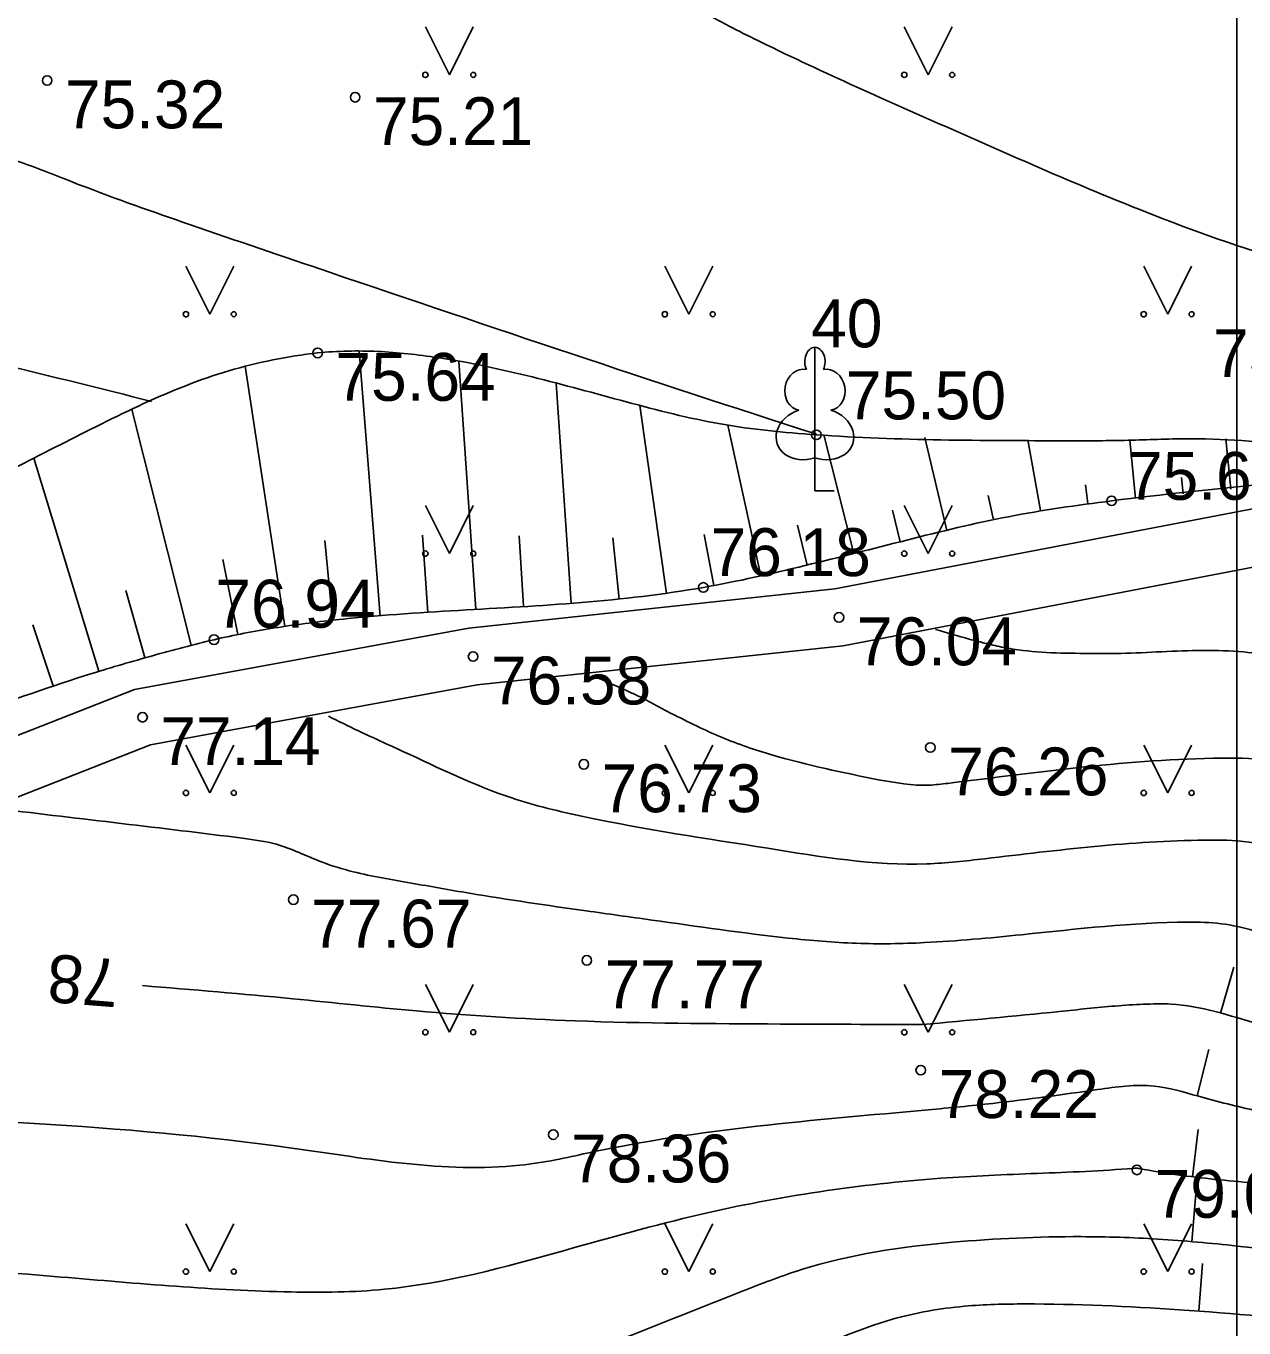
# Model space of a CAD drawing. Extents: x 576692 to 577659, y 273254 to 273799.
# Drawn here: x 576965.58 to 576978.3, y 273456.91 to 273470.51 of the extents above; entities that cross this region are included whole.
import ezdxf

# ---------------------------------------------------------------- set-up
doc = ezdxf.new("R2010")
doc.units = 0
for name, color, linetype in [('APGR_SARK_####_####_#', 7, 'Continuous'), ('ELEK_ELEM_####_####_#', 7, 'Continuous'), ('GAZE_ELEM_####_####_#', 7, 'Continuous'), ('GEOD_ELEM_####_TKST_#', 7, 'Continuous'), ('GEOD_SITP_####_TKST_#', 7, 'Continuous'), ('HIDT_REZV_####_TKST_#', 7, 'Continuous'), ('LKAN_ELEM_PAST_TKST_#', 7, 'Continuous'), ('RAMI_UZMR_####_####_#', 7, 'Continuous'), ('RELJ_ELEM_####_####_#', 7, 'Continuous'), ('RELJ_HORZ_PAMT_####_#', 7, 'Continuous'), ('SAKT_ELEM_####_####_#', 7, 'Continuous')]:
    doc.layers.add(name, color=color, linetype=linetype)

msp = doc.modelspace()

# ---------------------------------------------------------------- linework, layer by layer
at = {"layer": 'ELEK_ELEM_####_####_#'}
for points in [[(577007.8512879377, 273461.8873793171), (577003.5467425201, 273462.16452199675), (576998.9373511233, 273462.6237676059), (576996.0472533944, 273463.26137679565), (576993.2042377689, 273463.9421832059), (576988.694302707, 273465.1000445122), (576984.3651115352, 273465.5561737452), (576981.7238425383, 273465.7179006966), (576978.5138361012, 273465.49168577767), (576974.0236839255, 273464.6299697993), (576970.2048667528, 273464.2210964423), (576966.7143221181, 273463.5798315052), (576962.2610470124, 273461.8316658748), (576959.3168672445, 273460.1759410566), (576957.5733155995, 273459.329980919), (576955.972, 273459.07800000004)], [(577007.8127120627, 273461.28862068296), (577003.48725748, 273461.5674780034), (576998.8426488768, 273462.0302323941), (576995.9127466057, 273462.6766232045), (576993.0597622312, 273463.3598167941), (576988.5876972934, 273464.5079554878), (576984.3368884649, 273464.9558262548), (576981.6871073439, 273465.06862941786), (576978.5741638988, 273464.89231422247), (576974.1123160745, 273464.0360302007), (576970.2911332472, 273463.6269035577), (576966.879677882, 273463.00016849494), (576962.5189529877, 273461.28833412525), (576959.5951327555, 273459.64405894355), (576957.8266844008, 273458.7860190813), (576956.512, 273457.885)]]:
    msp.add_lwpolyline(points, dxfattribs=at)
at = {"layer": 'GAZE_ELEM_####_####_#'}
for p, q in [((576969.277922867, 273464.3453857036), (576969.0574554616, 273467.11623303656)), ((576968.2839063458, 273464.23941203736), (576967.8690072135, 273466.9555445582)), ((576970.2752592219, 273464.4182517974), (576970.0993487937, 273467.01069823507)), ((576971.2732782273, 273464.4811267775), (576971.1140343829, 273466.78045506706)), ((576967.3042721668, 273464.0413254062), (576966.6844397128, 273466.50526520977)), ((576972.2677542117, 273464.5835638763), (576971.9882258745, 273466.54726472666)), ((576973.2506145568, 273464.7666801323), (576972.9091536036, 273466.3394198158)), ((576974.222543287, 273465.00174385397), (576973.9089605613, 273466.2380822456)), ((576975.1935629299, 273465.2406749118), (576974.9632205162, 273466.21272580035)), ((576976.1715571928, 273465.44865516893), (576976.0412041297, 273466.1872962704)), ((576977.1633003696, 273465.5744291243), (576977.1035957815, 273466.1837172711)), ((576978.1585335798, 273465.67195274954), (576978.1071371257, 273466.19645599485)), ((576966.3411726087, 273463.772604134), (576965.6615655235, 273465.9974533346)), ((576976.6660193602, 273465.5225092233), (576976.6429593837, 273465.7184655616)), ((576977.6609169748, 273465.623190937), (576977.6440376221, 273465.7954455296)), ((576975.6811880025, 273465.3511967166), (576975.6255721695, 273465.60591273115)), ((576974.7074497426, 273465.1236640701), (576974.6260433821, 273465.45409942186)), ((576973.7375578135, 273464.88014005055), (576973.6346082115, 273465.29691421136)), ((576968.7796441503, 273464.30397807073), (576968.7003028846, 273465.1371903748)), ((576969.7764942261, 273464.3831436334), (576969.7183061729, 273465.19336287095)), ((576970.7742881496, 273464.44938609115), (576970.7293890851, 273465.1853193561)), ((576971.7715376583, 273464.52248514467), (576971.7080203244, 273465.16411768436)), ((576972.7608255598, 273464.6662476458), (576972.661925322, 273465.1978093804)), ((576967.7912003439, 273464.1546871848), (576967.6353600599, 273464.93797905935)), ((576966.8209744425, 273463.913230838), (576966.6237009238, 273464.61393426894)), ((576965.8652561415, 273463.619343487), (576965.6504105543, 273464.2542670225))]:
    msp.add_line(p, q, dxfattribs=at)
msp.add_spline([(576980.149, 273465.8670000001), (576976.914, 273465.55), (576975.8388553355, 273465.38485428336), (576974.7757932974, 273465.1405012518), (576973.7163346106, 273464.8748975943), (576972.652, 273464.646), (576971.3799764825, 273464.4885163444), (576970.0955893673, 273464.40606030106), (576968.8121575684, 273464.3070741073), (576968.1749620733, 273464.222770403), (576967.543, 273464.10000000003), (576966.9020436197, 273463.93276552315), (576966.2674295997, 273463.74656006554), (576965.0191349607, 273463.311495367), (576964.4026757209, 273463.06581756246), (576963.790677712, 273462.8124785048), (576962.5800000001, 273462.276), (576961.6823140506, 273461.8481903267), (576960.7995500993, 273461.3999032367), (576959.9150110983, 273460.94791452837), (576959.0415553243, 273460.5229448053)], degree=3, dxfattribs=at)
at = {"layer": 'GEOD_ELEM_####_TKST_#'}
for p, q in [((576978.1893126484, 273460.6808206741), (576978.0503449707, 273460.2005207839)), ((576977.8636181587, 273457.584854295), (576977.826262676, 273457.0862516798))]:
    msp.add_line(p, q, dxfattribs=at)
for points in [[(576962.1169890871, 273467.32259670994), (576962.6442298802, 273467.3693584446), (576962.9081918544, 273467.3850788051), (576963.172, 273467.395), (576963.7490000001, 273467.336), (576964.5405126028, 273467.1569797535), (576965.3259006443, 273466.9738391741), (576966.8890496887, 273466.5890771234)], [(576975.0740832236, 273464.2081940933), (576975.4285839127, 273464.1056598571), (576975.6075834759, 273464.0596320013), (576975.789, 273464.01900000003), (576976.1849615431, 273463.9694353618), (576976.583, 273463.957), (576977.0102870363, 273463.9564253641), (576977.4380496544, 273463.974096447), (576977.8657874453, 273463.9869693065), (576978.2930000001, 273463.972), (576978.968166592, 273463.8432196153), (576979.622, 273463.612), (576979.9079758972, 273463.48194370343), (576980.186682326, 273463.3407396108), (576980.465797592, 273463.2031657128), (576980.753, 273463.08400000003), (576980.7782667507, 273463.07494535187)], [(576966.7959301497, 273460.48747396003), (576968.366, 273460.35000000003), (576969.657, 273460.223), (576971.3130000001, 273460.119), (576973.457, 273460.086), (576974.936, 273460.08)], [(576974.9361282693, 273460.08012234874), (576976.3694322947, 273460.2166385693), (576976.9522418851, 273460.273961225), (576977.2438505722, 273460.29240723), (576977.3894381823, 273460.29566929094), (576977.5347793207, 273460.29365944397), (576977.9947247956, 273460.2165944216), (576978.4479532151, 273460.0843760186), (576979.0221935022, 273459.91470790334), (576979.5972586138, 273459.7516884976), (576980.0337954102, 273459.6509221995)], [(576966.1660000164, 273455.0262134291), (576966.9774653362, 273455.0443758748), (576968.181, 273455.085), (576969.0453879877, 273455.14484797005), (576969.4764066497, 273455.19301991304), (576969.907, 273455.25200000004), (576971.53, 273455.684), (576972.048147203, 273455.90373621), (576972.5594241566, 273456.1343174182), (576973.0692390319, 273456.3664899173), (576973.583, 273456.591), (576974.628, 273457.003), (576975.376, 273457.13800000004), (576976.0090000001, 273457.162), (576977.62, 273457.101), (576979.3080000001, 273456.946), (576979.7404454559, 273456.8920271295)]]:
    msp.add_spline(points, degree=3, dxfattribs=at)
at = {"layer": 'GEOD_SITP_####_TKST_#'}
for p, q in [((576977.9286788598, 273459.8195505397), (576977.8086934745, 273459.3341604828)), ((576977.8182820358, 273458.9846023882), (576977.7576262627, 273458.4882951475)), ((576977.795367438, 273458.3114186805), (576977.7523531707, 273457.8132723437))]:
    msp.add_line(p, q, dxfattribs=at)
for points in [[(576944.2475960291, 273486.8429543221), (576944.47, 273486.867), (576944.532, 273486.864), (576945.0389290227, 273486.7046802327), (576945.523072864, 273486.502690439), (576946.4330718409, 273485.99034733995), (576948.090382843, 273484.66973306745), (576949.6650024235, 273483.2165022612), (576950.4716371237, 273482.5383884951), (576951.318, 273481.945), (576951.7640000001, 273481.788), (576951.8551714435, 273481.82184747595), (576952.0434376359, 273481.9987778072), (576952.1307541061, 273482.3833143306), (576951.9704443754, 273483.4866302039), (576951.7659124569, 273484.7238809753), (576951.8739521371, 273485.5146893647), (576952, 273485.721), (576952.2823856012, 273486.01755112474), (576952.625, 273486.24), (576953.519, 273486.177), (576954.176, 273485.376), (576954.699, 273484.157), (576954.7747872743, 273483.55836602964), (576954.7182170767, 273482.9295841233), (576954.6800383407, 273482.3047601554), (576954.7149548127, 273482.00449048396), (576954.811, 273481.718), (576955.5632406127, 273480.97561093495), (576956.6531027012, 273480.5524366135), (576957.765913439, 273480.1492939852), (576958.587, 273479.467), (576958.87, 273478.95), (576959.23, 273478.435), (576959.8041946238, 273477.9243232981), (576960.4213037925, 273477.47007066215), (576961.0440110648, 273477.0250326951), (576961.635, 273476.542), (576963.028, 273475.239), (576964.887, 273473.389), (576965.796, 273472.457), (576966.295, 273472.054), (576967.441, 273471.743), (576967.9254593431, 273471.7568962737), (576968.4107507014, 273471.8237530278), (576968.8959167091, 273471.890733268), (576969.38, 273471.905), (576970.877, 273471.626), (576971.4969460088, 273471.3208106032), (576972.0830961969, 273470.98480777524), (576972.6611982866, 273470.64790105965), (576973.257, 273470.34), (576975.2459274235, 273469.430964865), (576977.261, 273468.571), (576978.807, 273468.037), (576979.212913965, 273467.93305942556), (576979.6249981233, 273467.85347963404), (576980.0383332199, 273467.7764100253), (576980.448, 273467.68), (576980.985, 273467.441), (576982.4940000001, 273466.05100000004), (576982.8179332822, 273465.6899096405)], [(576973.8330680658, 273466.2465558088), (576973.8130000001, 273466.253), (576968.7490000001, 273467.938), (576967.296, 273468.434), (576966.1357443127, 273468.85253226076), (576965.5595303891, 273469.07399803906), (576964.984, 273469.302), (576964.698, 273469.523), (576964.582735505, 273469.73313377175), (576964.4939162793, 273469.9525203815), (576964.4101389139, 273470.1726468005), (576964.31, 273470.385), (576964.0878343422, 273470.7758610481), (576963.8420000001, 273471.155), (576963.621, 273471.4), (576962.294, 273472.45900000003), (576961.2125232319, 273473.0131708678), (576960.6497316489, 273473.20401212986), (576960.079, 273473.347), (576958.606, 273473.20300000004), (576957.9005727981, 273472.84025582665), (576957.234457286, 273472.43081765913), (576955.9684963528, 273471.5269582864), (576954.7047872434, 273470.6016197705), (576954.0430871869, 273470.1679483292), (576953.6982025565, 273469.9664745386), (576953.3400000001, 273469.765), (576953.05, 273469.648), (576952.9130000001, 273469.699), (576952.892, 273469.71400000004), (576952.345918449, 273470.1716872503), (576951.8141206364, 273470.6457040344), (576951.2825125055, 273471.1183688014), (576950.7370000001, 273471.572), (576950.5751707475, 273471.6750185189), (576950.4006230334, 273471.75948603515), (576950.2262638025, 273471.8452105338), (576950.0650000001, 273471.952), (576948.486, 273473.652), (576948.0235843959, 273474.218581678), (576947.571854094, 273474.7897549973), (576946.8086464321, 273476.0085690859)], [(576971.5043938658, 273463.7185000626), (576971.907, 273463.543), (576972.0124055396, 273463.4919714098), (576972.1156042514, 273463.43652947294), (576972.2185008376, 273463.3803227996), (576972.323, 273463.327), (576972.8405570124, 273463.08132397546), (576973.378, 273462.89400000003), (576974.479, 273462.637)], [(576968.736636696, 273463.3008254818), (576969.0506786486, 273463.148093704), (576969.5158061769, 273462.93304043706), (576970.6517853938, 273462.44744615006), (576971.4123029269, 273462.2497396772), (576973.323749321, 273461.9215296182), (576974.9859336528, 273461.7585645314), (576975.5896913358, 273461.81228656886), (576977.8877253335, 273462.00671373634), (576978.3453878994, 273461.98583206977), (576978.7973626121, 273461.88106134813), (576979.6826832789, 273461.5645277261), (576980.6133829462, 273461.22183074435), (576981.653234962, 273460.8554430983), (576982.6111812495, 273460.5029049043), (576983.3248432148, 273460.25093692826), (576984.0410419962, 273460.00610080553), (576984.7573769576, 273459.76148703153), (576985.4714474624, 273459.5101861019), (576988.011568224, 273458.5202534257), (576989.203091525, 273458.00206674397), (576989.8343830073, 273457.7187748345), (576990.1778138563, 273457.56022478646)], [(576974.478597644, 273462.6372329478), (576975.010341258, 273462.5811005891), (576975.2049318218, 273462.59965157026), (576978.0641906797, 273462.86320371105), (576978.6279538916, 273462.8347584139), (576979.1827727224, 273462.6911573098), (576979.7298180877, 273462.4850023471), (576980.2702609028, 273462.2688954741), (576980.4580463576, 273462.19509018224), (576981.5450150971, 273461.8237122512), (576982.0882548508, 273461.63704427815), (576982.62531901, 273461.4340318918), (576984.4384477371, 273460.6811838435), (576985.5887689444, 273460.2138420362), (576989.388562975, 273458.6683490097), (576989.4544490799, 273458.6400666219), (576989.4891026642, 273458.624280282), (576989.8600113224, 273458.4606831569), (576990.4156729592, 273458.22079236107)], [(576965.3057383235, 273462.3311035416), (576966.573947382, 273462.18086278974), (576967.8420000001, 273462.026), (576968.1950000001, 273461.963), (576968.664, 273461.78), (576968.997, 273461.67600000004), (576969.6023403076, 273461.5575413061), (576970.2092485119, 273461.45208697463), (576971.427, 273461.26800000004), (576972.1140000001, 273461.172), (576973.5379188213, 273460.9840384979), (576974.2499457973, 273460.9291195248), (576974.962, 273460.936), (576975.978, 273461.01900000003), (576977.711, 273461.15), (576978.0580811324, 273461.13373720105), (576978.4013129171, 273461.0599301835), (576979.076, 273460.837), (576979.4779957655, 273460.69786442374), (576979.875377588, 273460.5508211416), (576980.677, 273460.283), (576980.746, 273460.264), (576981.074, 273460.174), (576983.2261168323, 273459.54359135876), (576984.2956030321, 273459.20556680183), (576985.3620000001, 273458.856), (576986.644, 273458.373), (576988.952, 273457.364), (576989.8414914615, 273456.96649913)], [(576958.07006586, 273458.8623638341), (576958.5126397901, 273458.75886596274), (576959.107245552, 273458.80642048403), (576959.3342043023, 273458.85791977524), (576959.5600791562, 273458.915765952), (576959.7866491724, 273458.9708247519), (576960.0156934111, 273459.0139619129), (576961.7060522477, 273459.1877423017), (576962.4244163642, 273459.2015740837), (576962.9773541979, 273459.1804921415), (576968.3563439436, 273458.79079137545), (576970.7367415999, 273458.611435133), (576971.108431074, 273458.66722629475), (576971.4400091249, 273458.7378498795), (576974.9982681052, 273459.1898575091), (576975.6735963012, 273459.2568531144), (576976.7679674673, 273459.40108328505), (576977.3583600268, 273459.43739304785), (576977.8198377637, 273459.33141294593), (576978.4326575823, 273459.1789872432), (576978.9415212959, 273459.0779211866), (576979.4546727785, 273458.99812581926), (576979.9684562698, 273458.9208455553), (576980.4792160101, 273458.8273248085), (576982.9503035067, 273458.21363069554), (576984.2910672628, 273457.78708813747), (576985.0213286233, 273457.51916296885), (576985.8578854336, 273457.18072008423), (576988.4221528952, 273456.0707505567)], [(576958.2938030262, 273457.32360865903), (576958.427435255, 273457.29348915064), (576958.9730474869, 273457.20353617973), (576959.5574121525, 273457.18643073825), (576959.9144500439, 273457.2414988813), (576960.2686268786, 273457.3218732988), (576960.6230469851, 273457.40513283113), (576960.9808146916, 273457.46885631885), (576962.2379229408, 273457.5826822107), (576965.9476153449, 273457.4431724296), (576968.3472714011, 273457.2874711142), (576969.3239262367, 273457.31502383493), (576971.1927429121, 273457.7180921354), (576972.6183565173, 273458.09674538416), (576975.1300576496, 273458.47422849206), (576975.6333326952, 273458.50463113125), (576976.137060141, 273458.52548036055), (576976.6406546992, 273458.54662664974), (576977.1435310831, 273458.57792046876), (576977.1691081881, 273458.58019602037), (576977.1818890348, 273458.58087575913), (576977.1917289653, 273458.5784578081), (576977.2054443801, 273458.57549598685), (576977.9924963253, 273458.4634076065), (576978.786048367, 273458.39790289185), (576979.5808860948, 273458.3396517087), (576980.3717950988, 273458.2493239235), (576980.6018226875, 273458.20307358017), (576983.3035594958, 273457.34041743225), (576984.7804002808, 273456.7986036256), (576986.4618384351, 273456.1321141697), (576988.8268399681, 273455.0472887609), (576989.3877677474, 273454.7199210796)], [(576990.4629919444, 273452.77359499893), (576990.0875019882, 273453.20343144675), (576989.6518979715, 273453.6048416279), (576988.8322746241, 273454.2042111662), (576988.023, 273454.63200000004), (576987.056, 273455.10000000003), (576984.539, 273456.07800000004), (576982.348, 273456.908), (576980.403, 273457.445), (576978.226, 273457.767), (576977.397, 273457.84), (576976.596, 273457.865), (576975.253, 273457.80600000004), (576973.676, 273457.521), (576973.1044367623, 273457.31328809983), (576972.5415116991, 273457.0915797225), (576971.9808307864, 273456.86758148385), (576971.4160000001, 273456.653), (576971.2980000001, 273456.612), (576968.794, 273456.079), (576968.295, 273456.027), (576963.729, 273455.998), (576962.023, 273456.03), (576961.887, 273456.01900000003), (576961.6680000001, 273456.023), (576959.4450000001, 273456.331), (576957.804, 273456.602), (576957.3931387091, 273456.6805047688)]]:
    msp.add_spline(points, degree=3, dxfattribs=at)
at = {"layer": 'LKAN_ELEM_PAST_TKST_#'}
for p, q in [((576969.75, 273470.5), (576970, 273470)), ((576970, 273470), (576970.25, 273470.5)), ((576974.75, 273470.5), (576975, 273470)), ((576975, 273470), (576975.25, 273470.5)), ((576967.25, 273468), (576967.5, 273467.5)), ((576967.5, 273467.5), (576967.75, 273468)), ((576972.25, 273468), (576972.5, 273467.5)), ((576972.5, 273467.5), (576972.75, 273468)), ((576977.25, 273468), (576977.5, 273467.5)), ((576977.5, 273467.5), (576977.75, 273468)), ((576973.817, 273466.00099238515), (576973.817, 273465.65400000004)), ((576973.817, 273465.65400000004), (576974.017, 273465.65400000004)), ((576969.75, 273465.5), (576970, 273465)), ((576970, 273465), (576970.25, 273465.5)), ((576974.75, 273465.5), (576975, 273465)), ((576975, 273465), (576975.25, 273465.5)), ((576967.25, 273463), (576967.5, 273462.5)), ((576967.5, 273462.5), (576967.75, 273463)), ((576972.25, 273463), (576972.5, 273462.5)), ((576972.5, 273462.5), (576972.75, 273463)), ((576977.25, 273463), (576977.5, 273462.5)), ((576977.5, 273462.5), (576977.75, 273463)), ((576969.75, 273460.5), (576970, 273460)), ((576970, 273460), (576970.25, 273460.5)), ((576974.75, 273460.5), (576975, 273460)), ((576975, 273460), (576975.25, 273460.5)), ((576967.25, 273458), (576967.5, 273457.5)), ((576967.5, 273457.5), (576967.75, 273458)), ((576972.25, 273458), (576972.5, 273457.5)), ((576972.5, 273457.5), (576972.75, 273458)), ((576977.25, 273458), (576977.5, 273457.5)), ((576977.5, 273457.5), (576977.75, 273458))]:
    msp.add_line(p, q, dxfattribs=at)
for points in [[(576973.817, 273467.1539988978), (576973.817, 273466.00099238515)], [(576973.9065584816, 273466.92160608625), (576973.9055632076, 273466.922518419)]]:
    msp.add_lwpolyline(points, dxfattribs=at)
for centre, radius in [((576969.7497200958, 273469.99954969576), 0.02800000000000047), ((576970.2497200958, 273469.99954969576), 0.02630589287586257), ((576974.7497200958, 273469.99954969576), 0.02800000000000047), ((576975.2497200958, 273469.99954969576), 0.02630589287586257), ((576967.2497200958, 273467.49954969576), 0.02800000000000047), ((576967.7497200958, 273467.49954969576), 0.02630589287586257), ((576972.2497200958, 273467.49954969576), 0.02800000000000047), ((576972.7497200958, 273467.49954969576), 0.02630589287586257), ((576977.2497200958, 273467.49954969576), 0.02800000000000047), ((576977.7497200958, 273467.49954969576), 0.02630589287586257), ((576969.7497200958, 273464.99954969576), 0.02800000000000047), ((576970.2497200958, 273464.99954969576), 0.02630589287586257), ((576974.7497200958, 273464.99954969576), 0.02800000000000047), ((576975.2497200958, 273464.99954969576), 0.02630589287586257), ((576967.2497200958, 273462.49954969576), 0.02800000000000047), ((576967.7497200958, 273462.49954969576), 0.02630589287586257), ((576972.2497200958, 273462.49954969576), 0.02800000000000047), ((576972.7497200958, 273462.49954969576), 0.02630589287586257), ((576977.2497200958, 273462.49954969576), 0.02800000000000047), ((576977.7497200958, 273462.49954969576), 0.02630589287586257), ((576969.7497200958, 273459.99954969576), 0.02800000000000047), ((576970.2497200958, 273459.99954969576), 0.02630589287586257), ((576974.7497200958, 273459.99954969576), 0.02800000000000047), ((576975.2497200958, 273459.99954969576), 0.02630589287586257), ((576967.2497200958, 273457.49954969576), 0.02800000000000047), ((576967.7497200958, 273457.49954969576), 0.02630589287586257), ((576972.2497200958, 273457.49954969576), 0.02800000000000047), ((576972.7497200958, 273457.49954969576), 0.02630589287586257), ((576977.2497200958, 273457.49954969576), 0.02800000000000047), ((576977.7497200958, 273457.49954969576), 0.02630589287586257)]:
    msp.add_circle(centre, radius, dxfattribs=at)
for centre, major_axis, ratio, start_param, end_param in [((576973.8174004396, 273467.00406843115), (-2.411082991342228e-17, -0.1499315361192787), 0.7071067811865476, 3.1453697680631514, 5.287484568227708), ((576973.8165995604, 273467.00406843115), (4.2472147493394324e-17, -0.1499315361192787), 0.7071067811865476, 0.9957007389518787, 3.137815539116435), ((576973.6887092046, 273466.7092030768), (-0.03873231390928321, -0.21240300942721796), 0.8613228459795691, 3.141592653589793, 6.283185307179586), ((576973.9452907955, 273466.7092030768), (0.038732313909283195, -0.21240300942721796), 0.8613228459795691, 0, 3.141592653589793), ((576973.727441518, 273466.24691417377), (0.306817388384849, 0.0951133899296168), 0.8144450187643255, 1.5707963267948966, 4.752014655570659), ((576973.9065584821, 273466.24691417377), (-0.30681738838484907, 0.09511338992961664), 0.8144450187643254, 1.5311706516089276, 4.71238898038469)]:
    msp.add_ellipse(centre, major_axis=major_axis, ratio=ratio, start_param=start_param, end_param=end_param, dxfattribs=at)
at = {"layer": 'RAMI_UZMR_####_####_#'}
for points in [[(576691.6086411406, 273404.1357028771), (576978.2206411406, 273404.1357028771), (576978.2206411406, 273601.35170287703), (576691.6086411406, 273601.35170287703)], [(576978.2206411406, 273343.74977397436), (577264.8326411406, 273343.74977397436), (577264.8326411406, 273540.9657739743), (576978.2206411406, 273540.9657739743)]]:
    msp.add_lwpolyline(points, close=True, dxfattribs=at)
at = {"layer": 'RELJ_ELEM_####_####_#'}
for centre in [(576965.801, 273469.941), (576969.017, 273469.766), (576968.625, 273467.095), (576973.831, 273466.24), (576976.914, 273465.55), (576972.652, 273464.646), (576974.068, 273464.333), (576967.543, 273464.10000000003), (576970.248, 273463.924), (576966.797, 273463.29000000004), (576975.022, 273462.974), (576971.404, 273462.798), (576968.372, 273461.385), (576971.4350000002, 273460.751), (576974.922, 273459.604), (576971.0850000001, 273458.93100000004), (576977.1780000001, 273458.56200000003)]:
    msp.add_circle(centre, 0.05, dxfattribs=at)
at = {"layer": 'SAKT_ELEM_####_####_#'}
msp.add_spline([(576958.4794146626, 273461.71688204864), (576959.1287771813, 273462.1775121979), (576960.0977482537, 273462.86412392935), (576961.092, 273463.494), (576963.368, 273464.785), (576964.219027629, 273465.24706835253), (576965.075391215, 273465.697384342), (576965.9381311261, 273466.13666922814), (576966.8082877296, 273466.5656442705), (576967.6977376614, 273466.9085662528), (576968.1582592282, 273467.0218232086), (576968.625, 273467.095), (576969.2518901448, 273467.11050196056), (576969.8773524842, 273467.04636382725), (576970.8657201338, 273466.8443070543), (576971.847462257, 273466.58412630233), (576972.8325613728, 273466.353473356), (576973.831, 273466.24), (576976.4339908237, 273466.17796720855), (576977.048380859, 273466.18196088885), (576977.6641781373, 273466.1985085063), (576978.8830424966, 273466.1159388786), (576980.149, 273465.8670000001)], degree=3, dxfattribs=at)

# ---------------------------------------------------------------- texts
at = {"layer": 'APGR_SARK_####_####_#'}
msp.add_text(' 40', height=0.5, dxfattribs=at).set_placement((576973.592, 273467.15400000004))
at = {"layer": 'HIDT_REZV_####_TKST_#'}
for s, p in [(' 75.32', (576965.801, 273469.441)), (' 75.21', (576969.017, 273469.266)), (' 75.30', (576977.7870495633, 273466.84271856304)), (' 75.64', (576968.625, 273466.595)), (' 75.50', (576973.9534506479, 273466.4015216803)), (' 75.66', (576976.8895098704, 273465.56091193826)), (' 76.18', (576972.5417944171, 273464.7646358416)), (' 76.94', (576967.3715690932, 273464.22561817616)), (' 76.04', (576974.068, 273463.833)), (' 76.58', (576970.248, 273463.424)), (' 77.14', (576966.797, 273462.79000000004)), (' 76.26', (576975.022, 273462.474)), (' 76.73', (576971.404, 273462.298)), (' 77.67', (576968.372, 273460.885)), (' 77.77', (576971.4350000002, 273460.251)), (' 78.22', (576974.922, 273459.104)), (' 78.36', (576971.0850000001, 273458.43100000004)), (' 79.01', (576977.1780000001, 273458.06200000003))]:
    msp.add_text(s, height=0.5, dxfattribs=at).set_placement(p)
at = {"layer": 'RELJ_HORZ_PAMT_####_#'}
msp.add_text('78', height=0.5, rotation=175.41832300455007, dxfattribs=at).set_placement((576966.566787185, 273460.7577446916))

doc.saveas('drawing.dxf')
